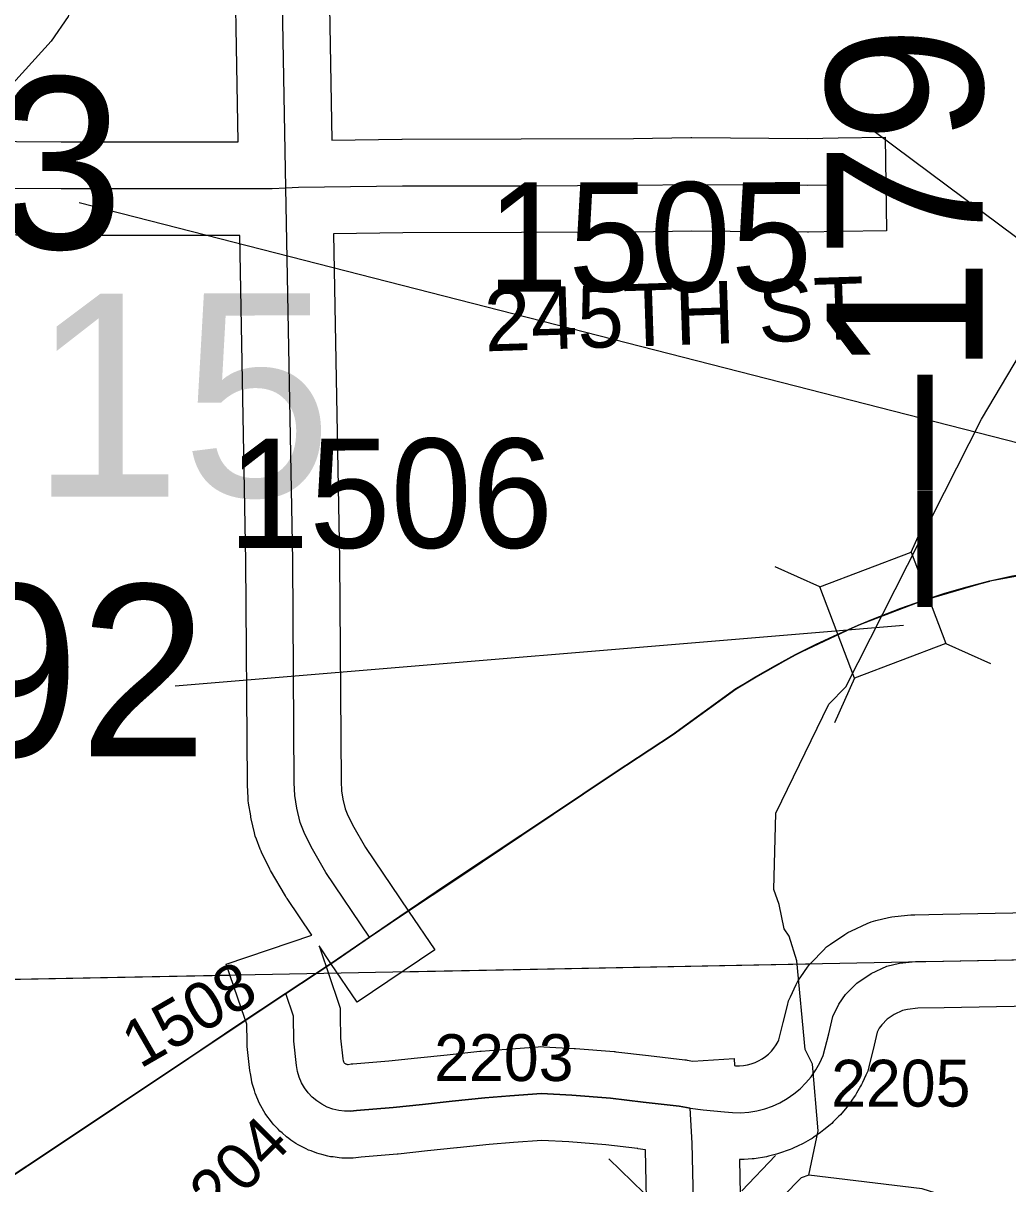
# Model space of a CAD drawing. Extents: x 23.6 to 68.7, y -63 to -29.
# Drawn here: x 42.035 to 42.666, y -48.749 to -48.006 of the extents above; entities that cross this region are included whole.
import ezdxf

# ---------------------------------------------------------------- set-up
doc = ezdxf.new("R2010")
doc.units = 0
for name, color, linetype in [('tdCoHydroRiver', 7, 'Continuous'), ('tdCoPriCL', 7, 'Continuous'), ('tdCoPrimary', 7, 'Continuous'), ('tdCoPriNonDiv', 7, 'Continuous'), ('tdCoPriNonDivCL', 7, 'Continuous'), ('tdCoSecRdNmbr', 7, 'Continuous'), ('tdCoSecRdTxt', 7, 'Continuous'), ('tdCoSecRteBand', 7, 'Continuous'), ('tdCoSecRteCL', 7, 'Continuous'), ('tdCoSectLine', 7, 'Continuous'), ('tdCoSectLinePart', 7, 'Continuous'), ('tdCoSectNmbr', 7, 'Continuous'), ('tdCoStrucNonDivPri', 7, 'Continuous'), ('tdCoStrucPriMaintName', 7, 'Continuous'), ('tdCoStrucSec', 7, 'Continuous'), ('tdCoSurfConc', 7, 'Continuous'), ('tdCoSurfGravel', 7, 'Continuous'), ('tdStHwyPriRefPost1', 7, 'Continuous')]:
    doc.layers.add(name, color=color, linetype=linetype)

msp = doc.modelspace()

# ---------------------------------------------------------------- linework, layer by layer
at = {"layer": 'tdCoHydroRiver'}
for points in [[(42.26, -47.70637), (42.22861, -47.72561), (42.15165, -47.7658), (42.14234, -47.78326), (42.13142, -47.79599), (42.11898, -47.81663), (42.09582, -47.87052), (42.0881, -47.88954), (42.07, -47.9781), (42.06391, -48.00184), (42.05301, -48.01773), (41.99521, -48.08142)], [(42.53819, -48.74398), (42.54423, -48.71552), (42.54067, -48.67292), (42.53585, -48.6635), (42.53057, -48.60672), (42.52569, -48.59099), (42.52249, -48.58628), (42.51918, -48.57052), (42.51593, -48.56108), (42.51705, -48.51214), (42.55112, -48.44236), (42.56206, -48.43121), (42.64883, -48.2599), (42.70632, -48.16306), (42.73104, -48.106), (42.74001, -48.05382), (42.74045, -47.93384)], [(43.14706, -48.69715), (43.11082, -48.70381), (43.0951, -48.71185), (43.05444, -48.7517), (43.0183, -48.76941), (42.89852, -48.78949), (42.84486, -48.79), (42.83073, -48.79803), (42.79765, -48.80623), (42.76597, -48.79391), (42.67896, -48.77422), (42.61089, -48.75276), (42.53819, -48.74398)], [(42.53819, -48.74398), (42.53347, -48.74561), (42.49907, -48.78066), (42.48654, -48.79025), (42.39828, -48.8053), (42.34956, -48.82787), (42.31802, -48.83132), (42.3039, -48.84093), (42.30431, -48.88354), (42.29033, -48.90735), (42.27146, -48.91543), (42.23179, -48.89371), (42.21441, -48.89229), (42.20028, -48.90032), (42.19253, -48.9146), (42.18522, -48.97624), (42.16495, -49.00326), (42.13392, -49.06039), (42.12022, -49.11261), (42.11905, -49.15682)]]:
    msp.add_lwpolyline(points, dxfattribs=at)
at = {"layer": 'tdCoPriCL'}
msp.add_lwpolyline([(42.02032, -48.74921), (42.0546, -48.72676), (42.09381, -48.70038), (42.14091, -48.66906), (42.17124, -48.64859), (42.20291, -48.62765), (42.2324, -48.60815), (42.25664, -48.59158), (42.27629, -48.57814), (42.30564, -48.55831), (42.31628, -48.55164), (42.35407, -48.52612), (42.41369, -48.48638), (42.45098, -48.46184), (42.49146, -48.4324), (42.50407, -48.42478), (42.51686, -48.41748), (42.52985, -48.41052), (42.543, -48.4039), (42.55633, -48.39762), (42.56981, -48.39169), (42.58344, -48.3861), (42.59721, -48.38088), (42.61123, -48.37587), (42.62086, -48.37276), (42.62539, -48.37129), (42.63969, -48.36714), (42.6541, -48.36342), (42.66862, -48.36014)], dxfattribs=at)
at = {"layer": 'tdCoPrimary'}
for points in [[(42.65414, -48.36351), (42.65448, -48.36342), (42.669, -48.36014), (42.68361, -48.3573), (42.6983, -48.3549), (42.71012, -48.35333)], [(42.65414, -48.36351), (42.65448, -48.36342), (42.669, -48.36014), (42.68361, -48.3573), (42.6983, -48.3549), (42.71012, -48.35333)], [(42.0207, -48.74921), (42.05498, -48.72676), (42.09419, -48.70038), (42.14129, -48.66906), (42.17162, -48.64859), (42.20329, -48.62765), (42.23278, -48.60815), (42.25702, -48.59158), (42.27667, -48.57814), (42.31666, -48.55164), (42.35445, -48.52612), (42.41407, -48.48638), (42.45136, -48.46184), (42.49184, -48.4324), (42.50445, -48.42478), (42.51724, -48.41748), (42.53023, -48.41052), (42.54338, -48.4039), (42.55671, -48.39762), (42.57019, -48.39169), (42.58016, -48.3876), (42.58382, -48.3861), (42.58939, -48.38399), (42.59759, -48.38087), (42.61161, -48.37587), (42.62124, -48.37276), (42.62577, -48.37129), (42.64007, -48.36714), (42.65414, -48.36351), (42.65448, -48.36342), (42.669, -48.36014)], [(42.62124, -48.37276), (42.62577, -48.37129), (42.64007, -48.36714), (42.65414, -48.36351)], [(42.62124, -48.37276), (42.62577, -48.37129), (42.64007, -48.36714), (42.65414, -48.36351)], [(42.0207, -48.74921), (42.05498, -48.72676), (42.09419, -48.70038), (42.14129, -48.66906), (42.17162, -48.64859), (42.20329, -48.62765), (42.23278, -48.60815), (42.25702, -48.59158), (42.27667, -48.57814), (42.31666, -48.55164), (42.35445, -48.52612), (42.41407, -48.48638), (42.45136, -48.46184), (42.49184, -48.4324), (42.50445, -48.42478), (42.51724, -48.41748), (42.53023, -48.41052), (42.54338, -48.4039), (42.55671, -48.39762), (42.57019, -48.39169), (42.58016, -48.3876), (42.58382, -48.3861), (42.58939, -48.38399), (42.59759, -48.38087), (42.61161, -48.37587), (42.62124, -48.37276)], [(42.0207, -48.74921), (42.05498, -48.72676), (42.09419, -48.70038), (42.14129, -48.66906), (42.17162, -48.64859), (42.20329, -48.62765), (42.23278, -48.60815), (42.25702, -48.59158), (42.27667, -48.57814), (42.31666, -48.55164), (42.35445, -48.52612), (42.41407, -48.48638), (42.45136, -48.46184), (42.49184, -48.4324), (42.50445, -48.42478), (42.51724, -48.41748), (42.53023, -48.41052), (42.54338, -48.4039), (42.55671, -48.39762), (42.57019, -48.39169), (42.58016, -48.3876), (42.58382, -48.3861), (42.58939, -48.38399), (42.59759, -48.38087), (42.61161, -48.37587), (42.62124, -48.37276)]]:
    msp.add_lwpolyline(points, dxfattribs=at)
at = {"layer": 'tdCoPriNonDiv'}
msp.add_lwpolyline([(41.29097, -49.12465), (41.35625, -49.12207), (41.40203, -49.11678), (41.44129, -49.10822), (41.49558, -49.09099), (41.54318, -49.07102), (41.59422, -49.0429), (41.73627, -48.94402), (41.93947, -48.80345), (42.23244, -48.60814), (42.30568, -48.5583), (42.45102, -48.46183), (42.4915, -48.43239), (42.52989, -48.41051), (42.56985, -48.39168), (42.61127, -48.37586), (42.65414, -48.36342), (42.70979, -48.35335), (42.77783, -48.34922), (42.88534, -48.34862)], dxfattribs=at)
at = {"layer": 'tdCoPriNonDivCL'}
msp.add_lwpolyline([(42.02032, -48.74921), (42.0546, -48.72676), (42.09381, -48.70038), (42.14091, -48.66906), (42.17125, -48.64859), (42.20291, -48.62765), (42.2324, -48.60815), (42.25664, -48.59158), (42.27629, -48.57814), (42.31628, -48.55164), (42.35407, -48.52612), (42.41369, -48.48638), (42.45098, -48.46184), (42.49146, -48.4324), (42.50407, -48.42478), (42.51687, -48.41748), (42.52985, -48.41052), (42.543, -48.4039), (42.55633, -48.39762), (42.56981, -48.39169), (42.57978, -48.3876), (42.58344, -48.3861), (42.58901, -48.38399), (42.59721, -48.38087), (42.61123, -48.37587), (42.62086, -48.37276), (42.62539, -48.37129), (42.63969, -48.36714), (42.6541, -48.36342), (42.66862, -48.36014)], dxfattribs=at)
msp.add_lwpolyline([(42.02032, -48.74921), (42.0546, -48.72676), (42.09381, -48.70038), (42.14091, -48.66906), (42.17125, -48.64859), (42.20291, -48.62765), (42.2324, -48.60815), (42.25664, -48.59158), (42.27629, -48.57814), (42.31628, -48.55164), (42.35407, -48.52612), (42.41369, -48.48638), (42.45098, -48.46184), (42.49146, -48.4324), (42.50407, -48.42478), (42.51687, -48.41748), (42.52985, -48.41052), (42.543, -48.4039), (42.55633, -48.39762), (42.56981, -48.39169), (42.57978, -48.3876), (42.58344, -48.3861), (42.58901, -48.38399), (42.59721, -48.38087), (42.61123, -48.37587), (42.62086, -48.37276), (42.62539, -48.37129), (42.63969, -48.36714), (42.6541, -48.36342), (42.66862, -48.36014)], dxfattribs=at)
at = {"layer": 'tdCoSecRteBand'}
for points in [[(41.33775, -48.08738), (41.52721, -48.08623), (41.71233, -48.08393), (41.88637, -48.08097), (41.88672, -48.08096), (41.88708, -48.08096), (42.05944, -48.08211), (42.17281, -48.08211), (42.17002, -47.92351), (42.16586, -47.78069), (42.16586, -47.78056), (42.16585, -47.78044), (42.16232, -47.61149), (42.16188, -47.59048), (42.16187, -47.59042), (42.16187, -47.59035), (42.15979, -47.46568), (42.15677, -47.34877)], [(42.23001, -47.92228), (42.2328, -48.08103), (42.27763, -48.08047), (42.27778, -48.08047), (42.27793, -48.08047), (42.35401, -48.08031), (42.42602, -48.07998), (42.46271, -48.07949), (42.46301, -48.07948), (42.46331, -48.07948), (42.53748, -48.07998), (42.55713, -48.0797), (42.58713, -48.07927), (42.58799, -48.13926), (42.55799, -48.13969), (42.53802, -48.13997), (42.53771, -48.13998), (42.53739, -48.13998), (42.46322, -48.13949), (42.42669, -48.13997), (42.42656, -48.13998), (42.42643, -48.13998), (42.35425, -48.14031), (42.35422, -48.14031), (42.35418, -48.14031), (42.27821, -48.14047), (42.23389, -48.14102), (42.23777, -48.34971), (42.23778, -48.34989), (42.23778, -48.35007), (42.23872, -48.4919), (42.23899, -48.49772), (42.23989, -48.50321), (42.24129, -48.50932), (42.24251, -48.51253), (42.24599, -48.51964), (42.25442, -48.53413), (42.28188, -48.57479), (42.29867, -48.59965), (42.24895, -48.63323), (42.23215, -48.60837), (42.2246, -48.59718), (42.23168, -48.61797), (42.23662, -48.63246), (42.23815, -48.63695), (42.23822, -48.64168), (42.23845, -48.65628), (42.23992, -48.66951), (42.24012, -48.67069), (42.24022, -48.67102), (42.24035, -48.67134), (42.24053, -48.67164), (42.24073, -48.67192), (42.24097, -48.67218), (42.24123, -48.6724), (42.24152, -48.67259), (42.24183, -48.67275), (42.24216, -48.67287), (42.24249, -48.67295), (42.24284, -48.67299), (42.24319, -48.67299), (42.24527, -48.67275), (42.24571, -48.6727), (42.24615, -48.67267), (42.26927, -48.67072), (42.2877, -48.66878), (42.28772, -48.66878), (42.28774, -48.66877), (42.3067, -48.6668), (42.32763, -48.66459), (42.32806, -48.66454), (42.32849, -48.66451), (42.34452, -48.66328), (42.34457, -48.66327), (42.34463, -48.66327), (42.36485, -48.66179), (42.3667, -48.66165), (42.36856, -48.66175), (42.38804, -48.66273), (42.38848, -48.66276), (42.38891, -48.66279), (42.41358, -48.66476), (42.41413, -48.66481), (42.41469, -48.66487), (42.43564, -48.66734), (42.45881, -48.67005), (42.45962, -48.67014), (42.46041, -48.67028), (42.46393, -48.67089), (42.49041, -48.6693), (42.49068, -48.67382), (42.49124, -48.67388), (42.49381, -48.67393), (42.49637, -48.67374), (42.4989, -48.67333), (42.50139, -48.6727), (42.50381, -48.67185), (42.50615, -48.67078), (42.50838, -48.66952), (42.51049, -48.66805), (42.51246, -48.66641), (42.51428, -48.6646), (42.51593, -48.66263), (42.5174, -48.66053), (42.51867, -48.6583), (42.51913, -48.6573), (42.52189, -48.64629), (42.52458, -48.63526), (42.52529, -48.63236), (42.52656, -48.62966), (42.53026, -48.62176), (42.53144, -48.61923), (42.53307, -48.61697), (42.53751, -48.6108), (42.53878, -48.60904), (42.54029, -48.60748), (42.54744, -48.60008), (42.54962, -48.59783), (42.55222, -48.59608), (42.56134, -48.58991), (42.56334, -48.58856), (42.56552, -48.58755), (42.57563, -48.58286), (42.57831, -48.58162), (42.58118, -48.58093), (42.58932, -48.57895), (42.59137, -48.57846), (42.59347, -48.57825), (42.60358, -48.57726), (42.60483, -48.57714), (42.60608, -48.57713), (42.62401, -48.57688), (42.70235, -48.5754)], [(42.43481, -48.77988), (42.43369, -48.72776), (42.42883, -48.72716), (42.42885, -48.72695), (42.42866, -48.72693), (42.42865, -48.72693), (42.42864, -48.72693), (42.40823, -48.72453), (42.38457, -48.72264), (42.36738, -48.72176), (42.34906, -48.7231), (42.33352, -48.7243), (42.31299, -48.72647), (42.31296, -48.72648), (42.31293, -48.72648), (42.29396, -48.72845), (42.27524, -48.73042), (42.27493, -48.73045), (42.27461, -48.73048), (42.25163, -48.73242), (42.24825, -48.7328), (42.24651, -48.733), (42.24476, -48.733), (42.24092, -48.73298), (42.23917, -48.73298), (42.23743, -48.73277), (42.23361, -48.73231), (42.23188, -48.73211), (42.23018, -48.7317), (42.22644, -48.7308), (42.22474, -48.73039), (42.2231, -48.72979), (42.21949, -48.72846), (42.21785, -48.72786), (42.21629, -48.72707), (42.21286, -48.72533), (42.21129, -48.72454), (42.20984, -48.72357), (42.20663, -48.72145), (42.20517, -48.72048), (42.20384, -48.71935), (42.2009, -48.71687), (42.19956, -48.71574), (42.19837, -48.71446), (42.19574, -48.71166), (42.19454, -48.71038), (42.19351, -48.70897), (42.19122, -48.70588), (42.19018, -48.70447), (42.18931, -48.70296), (42.1874, -48.69962), (42.18654, -48.6981), (42.18585, -48.69649), (42.18434, -48.69295), (42.18366, -48.69134), (42.18316, -48.68967), (42.18207, -48.68598), (42.18158, -48.6843), (42.18128, -48.68258), (42.18063, -48.67879), (42.18048, -48.67791), (42.18038, -48.67702), (42.17866, -48.66148), (42.1785, -48.66006), (42.17848, -48.65863), (42.1783, -48.64734), (42.17489, -48.63733), (42.16522, -48.60893), (42.21994, -48.59028), (42.20413, -48.56687), (42.20356, -48.56603), (42.20306, -48.56516), (42.19359, -48.54887), (42.19305, -48.54795), (42.19258, -48.54699), (42.18803, -48.53771), (42.18744, -48.53649), (42.18695, -48.53522), (42.18449, -48.52879), (42.18374, -48.52682), (42.18327, -48.52477), (42.18119, -48.51568), (42.18097, -48.51475), (42.18082, -48.5138), (42.17949, -48.50566), (42.17922, -48.50395), (42.17914, -48.50223), (42.17876, -48.49409), (42.17873, -48.49349), (42.17873, -48.49289), (42.17778, -48.35065), (42.1739, -48.14221), (42.17387, -48.14221), (42.17387, -48.14211), (42.05934, -48.14211), (42.05924, -48.14211), (42.05914, -48.14211), (41.88703, -48.14097)], [(42.70334, -48.63539), (42.62506, -48.63687), (42.62499, -48.63687), (42.62491, -48.63687), (42.60816, -48.6371), (42.6014, -48.63776), (42.59818, -48.63854), (42.59294, -48.64097), (42.5884, -48.64404), (42.58494, -48.64762), (42.5834, -48.64976), (42.58215, -48.65241), (42.58015, -48.66061), (42.58013, -48.66069), (42.58011, -48.66076), (42.57666, -48.67457), (42.57598, -48.67729), (42.57481, -48.67983), (42.57262, -48.68459), (42.57206, -48.68581), (42.5714, -48.68696), (42.5688, -48.69151), (42.56813, -48.69267), (42.56737, -48.69376), (42.56437, -48.69806), (42.56361, -48.69916), (42.56275, -48.70018), (42.55938, -48.70419), (42.55852, -48.70522), (42.55758, -48.70616), (42.55386, -48.70986), (42.55292, -48.7108), (42.55189, -48.71165), (42.54787, -48.71501), (42.54684, -48.71586), (42.54574, -48.71662), (42.54144, -48.7196), (42.54034, -48.72037), (42.53918, -48.72103), (42.53462, -48.72361), (42.53346, -48.72427), (42.53224, -48.72483), (42.52748, -48.727), (42.52626, -48.72755), (42.525, -48.728), (42.52006, -48.72974), (42.5188, -48.73018), (42.51751, -48.73051), (42.51243, -48.7318), (42.51114, -48.73213), (42.50982, -48.73235), (42.50465, -48.73319), (42.50333, -48.7334), (42.502, -48.7335), (42.49677, -48.73387), (42.49544, -48.73397), (42.4941, -48.73394), (42.49384, -48.73394), (42.4948, -48.77863)]]:
    msp.add_lwpolyline(points, dxfattribs=at)
at = {"layer": 'tdCoSecRteCL'}
for points in [[(42.20334, -48.11168), (42.20001, -47.92281), (42.19585, -47.77981), (42.19231, -47.61086), (42.19187, -47.58985), (42.18979, -47.46504), (42.18676, -47.348)], [(42.20334, -48.11168), (42.21141, -48.11129), (42.278, -48.11047), (42.35412, -48.11031), (42.42629, -48.10998), (42.46312, -48.10948), (42.53759, -48.10998), (42.55756, -48.10969)], [(41.33793, -48.11738), (41.52749, -48.11622), (41.71277, -48.11392), (41.88688, -48.11096), (42.05934, -48.11211), (42.19448, -48.11211), (42.20334, -48.11168)], [(42.25702, -48.59158), (42.22899, -48.55008), (42.21952, -48.53379), (42.21498, -48.52451), (42.21251, -48.51807), (42.21043, -48.50898), (42.2091, -48.50084), (42.20873, -48.49269), (42.20778, -48.35027), (42.20334, -48.11168)], [(42.46226, -48.70104), (42.47061, -48.70207), (42.48418, -48.7033), (42.48939, -48.70386), (42.49462, -48.70395), (42.49985, -48.70357), (42.50502, -48.70273), (42.5101, -48.70144), (42.51504, -48.6997), (42.5198, -48.69753), (42.52436, -48.69494), (42.52866, -48.69196), (42.53269, -48.68861), (42.5364, -48.68491), (42.53977, -48.6809), (42.54276, -48.6766), (42.54537, -48.67205), (42.54756, -48.6673), (42.55101, -48.65349), (42.55372, -48.64239), (42.55742, -48.6345), (42.56186, -48.62833), (42.56901, -48.62093), (42.57814, -48.61477), (42.58825, -48.61008), (42.59638, -48.60811), (42.6065, -48.60712), (42.6245, -48.60688), (42.70292, -48.6054)], [(42.46226, -48.70104), (42.45533, -48.69985), (42.43214, -48.69713), (42.41118, -48.69467), (42.38652, -48.6927), (42.36704, -48.69171), (42.34682, -48.69319), (42.33079, -48.69442), (42.30983, -48.69664), (42.29084, -48.69861), (42.2721, -48.70059), (42.24867, -48.70256), (42.24485, -48.703), (42.241, -48.70298), (42.23719, -48.70253), (42.23345, -48.70163), (42.22984, -48.7003), (42.22641, -48.69856), (42.2232, -48.69644), (42.22027, -48.69396), (42.21764, -48.69115), (42.21535, -48.68806), (42.21344, -48.68472), (42.21194, -48.68118), (42.21085, -48.6775), (42.2102, -48.67371), (42.20847, -48.65817), (42.20823, -48.64214), (42.20329, -48.62765)], [(42.46867, -49.10489), (42.4684, -49.0838), (42.46825, -49.05487), (42.46735, -48.99028), (42.4669, -48.95851), (42.46675, -48.92524), (42.46675, -48.90126), (42.46586, -48.8611), (42.46526, -48.80235), (42.46481, -48.77927), (42.46361, -48.72352), (42.46226, -48.70104)]]:
    msp.add_lwpolyline(points, dxfattribs=at)
at = {"layer": 'tdCoSectLine'}
msp.add_lwpolyline([(41.71008, -48.62462), (42.71229, -48.6053)], dxfattribs=at)
at = {"layer": 'tdCoSectLinePart'}
for points in [[(41.71008, -48.62462), (42.16723, -48.61581)], [(42.23002, -48.6146), (42.23597, -48.61448)], [(42.27751, -48.61368), (42.53897, -48.60864)]]:
    msp.add_lwpolyline(points, dxfattribs=at)
at = {"layer": 'tdCoStrucNonDivPri'}
for p, q in [((42.60383, -48.34489), (42.61666, -48.31634)), ((42.54531, -48.36711), (42.51676, -48.35427)), ((42.62605, -48.40341), (42.6546, -48.41624)), ((42.56753, -48.42563), (42.5547, -48.45418))]:
    msp.add_line(p, q, dxfattribs=at)
msp.add_lwpolyline([(42.54531, -48.36711), (42.60383, -48.34489), (42.62605, -48.40341), (42.56753, -48.42563)], close=True, dxfattribs=at)
at = {"layer": 'tdCoStrucPriMaintName'}
for p, q in [((42.5601, -48.06032), (42.93844, -48.34294)), ((42.5601, -48.06032), (42.93844, -48.34294)), ((42.5601, -48.06032), (42.93844, -48.34294)), ((42.07091, -48.12108), (42.93844, -48.34294)), ((42.07091, -48.12108), (42.93844, -48.34294)), ((42.07091, -48.12108), (42.93844, -48.34294)), ((42.13252, -48.43056), (42.59898, -48.39167)), ((42.13252, -48.43056), (42.59898, -48.39167)), ((42.13252, -48.43056), (42.59898, -48.39167))]:
    msp.add_line(p, q, dxfattribs=at)
at = {"layer": 'tdCoStrucSec'}
for p, q in [((42.43269, -48.7552), (42.41013, -48.7335)), ((42.49528, -48.75398), (42.51698, -48.73142))]:
    msp.add_line(p, q, dxfattribs=at)
at = {"layer": 'tdCoSurfConc'}
msp.add_lwpolyline([(42.24485, -48.703), (42.24867, -48.70256), (42.2721, -48.70059), (42.29084, -48.69861), (42.30983, -48.69664), (42.33079, -48.69442), (42.34682, -48.69319), (42.36704, -48.69171), (42.38652, -48.6927), (42.41118, -48.69467), (42.43214, -48.69713), (42.45533, -48.69985), (42.46226, -48.70104), (42.47061, -48.70207), (42.48418, -48.7033), (42.48939, -48.70386), (42.49462, -48.70395), (42.49985, -48.70357), (42.50502, -48.70273), (42.5101, -48.70144), (42.51504, -48.6997), (42.5198, -48.69753), (42.52436, -48.69494), (42.52866, -48.69196), (42.53269, -48.68861), (42.5364, -48.68491), (42.53977, -48.6809), (42.54276, -48.6766), (42.54537, -48.67205), (42.54756, -48.6673), (42.55101, -48.65349), (42.55372, -48.64239), (42.55742, -48.6345), (42.56186, -48.62833), (42.56901, -48.62093), (42.57814, -48.61477), (42.58825, -48.61008), (42.59638, -48.60811), (42.6065, -48.60712), (42.6245, -48.60688), (42.70292, -48.6054)], dxfattribs=at)
at = {"layer": 'tdCoSurfGravel'}
for points in [[(42.25702, -48.59158), (42.22899, -48.55008), (42.21952, -48.53379), (42.21498, -48.52451), (42.21251, -48.51807), (42.21043, -48.50898), (42.2091, -48.50084), (42.20873, -48.49269), (42.20778, -48.35027), (42.20334, -48.11168), (42.20001, -47.92281), (42.19585, -47.77981), (42.19231, -47.61086)], [(40.68557, -48.1228), (40.79622, -48.12247), (40.93794, -48.12116), (41.12273, -48.11935), (41.33793, -48.11738), (41.52749, -48.11622), (41.71277, -48.11392), (41.88688, -48.11096), (42.05934, -48.11211), (42.19448, -48.11211), (42.20334, -48.11168), (42.21141, -48.11129), (42.278, -48.11047), (42.35412, -48.11031), (42.42629, -48.10998), (42.46312, -48.10948), (42.53759, -48.10998), (42.55756, -48.10969)], [(42.24485, -48.703), (42.241, -48.70298), (42.23719, -48.70253), (42.23345, -48.70163), (42.22984, -48.7003), (42.22641, -48.69856), (42.2232, -48.69644), (42.22027, -48.69396), (42.21764, -48.69115), (42.21535, -48.68806), (42.21344, -48.68472), (42.21194, -48.68118), (42.21085, -48.6775), (42.2102, -48.67371), (42.20847, -48.65817), (42.20823, -48.64214), (42.20329, -48.62765)], [(42.46867, -49.10489), (42.4684, -49.0838), (42.46825, -49.05487), (42.46735, -48.99028), (42.4669, -48.95851), (42.46675, -48.92524), (42.46675, -48.90126), (42.46586, -48.8611), (42.46526, -48.80235), (42.46481, -48.77927), (42.46361, -48.72352), (42.46226, -48.70104)]]:
    msp.add_lwpolyline(points, dxfattribs=at)

# ---------------------------------------------------------------- texts
at = {"layer": 'tdCoSecRdNmbr'}
for s, height, rotation, p in [('1505', 0.07, 0.0331, (42.33216, -48.17813)), ('1506', 0.07, 0.03298, (42.16629, -48.34231)), ('1508', 0.03, 30.03217, (42.11003, -48.67609)), ('2203', 0.03, 0.03327, (42.29834, -48.68371)), ('2205', 0.03, 0.03327, (42.55258, -48.70007)), ('2204', 0.03, 45.03151, (42.14438, -48.78839))]:
    msp.add_text(s, height=height, rotation=rotation, dxfattribs=at).set_placement(p)
at = {"layer": 'tdCoSecRdTxt'}
msp.add_text('245TH ST', height=0.04, rotation=1.90369, dxfattribs=at).set_placement((42.33102, -48.21641))
at = {"layer": 'tdCoSectNmbr'}
msp.add_text('15', height=0.13, rotation=0.03366, dxfattribs=at).set_placement((42.03982, -48.30938))
at = {"layer": 'tdCoStrucPriMaintName'}
for s, p in [('62577L163', (41.36311, -48.15072)), ('62577L163', (41.36311, -48.15072)), ('62577L163', (41.36311, -48.15072)), ('62789S092', (41.40035, -48.47574)), ('62789S092', (41.40035, -48.47574)), ('62789S092', (41.40035, -48.47574))]:
    msp.add_text(s, height=0.11, dxfattribs=at).set_placement(p)
at = {"layer": 'tdStHwyPriRefPost1'}
msp.add_text('‒‒179', height=0.1, rotation=90, dxfattribs=at).set_placement((42.64961, -48.38002))

doc.saveas('drawing.dxf')
